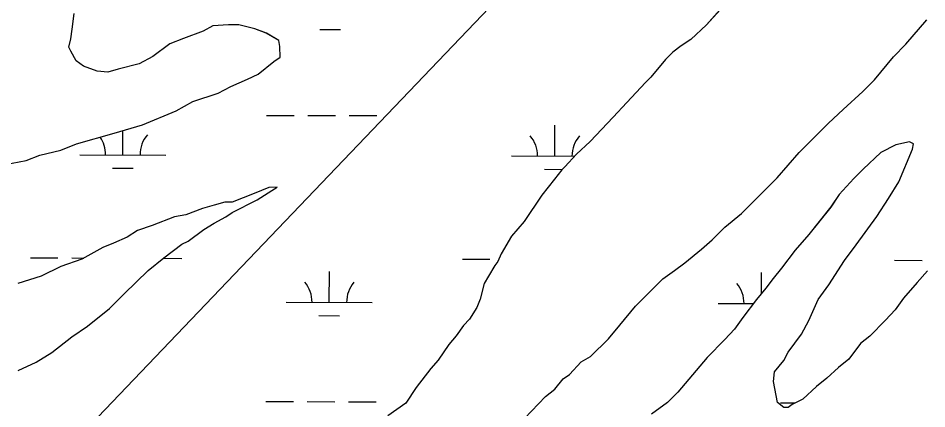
# Model space of a CAD drawing. Extents: x 3161665 to 3199565, y 885729 to 911164.
# Drawn here: x 3166674 to 3167730, y 899743 to 900197 of the extents above; entities that cross this region are included whole.
import ezdxf

# ---------------------------------------------------------------- set-up
doc = ezdxf.new("R2010")
doc.units = 0
for name, color, linetype in [('V-ROAD-CNTR', 7, 'Continuous'), ('V-SITE-VEGE', 7, 'Continuous'), ('V-WETL-SWMP', 7, 'Continuous')]:
    doc.layers.add(name, color=color, linetype=linetype)

msp = doc.modelspace()

# ---------------------------------------------------------------- linework, layer by layer
at = {"layer": 'V-ROAD-CNTR'}
msp.add_lwpolyline([(3168946.2, 902701.5), (3168955.2, 902630.5), (3168961.5, 902535.9), (3168961.5, 902441.4), (3168955.9, 902353.5), (3168941.7, 902266.1), (3168918.1, 902177.7), (3168890.1, 902100.2), (3168863.3, 902033.6), (3168829.6, 901958.4), (3168794.4, 901901.3), (3168736.7, 901818.3), (3168666.2, 901730.6), (3168563.2, 901615.8), (3168462.2, 901514.4), (3168199, 901238.5), (3167670.2, 900679.2), (3166933.6, 899908), (3166499.2, 899454), (3166011.1, 898943.9)], dxfattribs=at)
at = {"layer": 'V-SITE-VEGE'}
for p, q in [((3167489.4, 900206.7), (3167473.5, 900189.5)), ((3166736.5, 900184.2), (3166738.9, 900202.5)), ((3166900, 900188.2), (3166889, 900182.1)), ((3166918.3, 900189.5), (3166900, 900188.2)), ((3166930.5, 900189.5), (3166918.3, 900189.5)), ((3166948.8, 900184.7), (3166930.5, 900189.5)), ((3166962.3, 900179.8), (3166948.8, 900184.7)), ((3167473.5, 900189.5), (3167455.3, 900172.4)), ((3167705.4, 900166.9), (3167729.8, 900195)), ((3166735.3, 900173.2), (3166736.5, 900184.2)), ((3166889, 900182.1), (3166865.9, 900173.5)), ((3166976.9, 900171.3), (3166962.3, 900179.8)), ((3166732.9, 900163.4), (3166735.3, 900173.2)), ((3166735.3, 900158.6), (3166732.9, 900163.4)), ((3166850, 900167.4), (3166830.5, 900152.7)), ((3166865.9, 900173.5), (3166850, 900167.4)), ((3166978.1, 900164), (3166976.9, 900171.3)), ((3166978.2, 900151.8), (3166978.1, 900164)), ((3167444.3, 900165.1), (3167434.6, 900157.7)), ((3167455.3, 900172.4), (3167444.3, 900165.1)), ((3167690.8, 900152.2), (3167705.4, 900166.9)), ((3166741.5, 900147.6), (3166735.3, 900158.6)), ((3167434.6, 900157.7), (3167426, 900149.2)), ((3166750, 900141.5), (3166741.5, 900147.6)), ((3166814.7, 900144.1), (3166790.3, 900137.9)), ((3166830.5, 900152.7), (3166814.7, 900144.1)), ((3166952.6, 900132.2), (3166970.9, 900146.9)), ((3166970.9, 900146.9), (3166978.2, 900151.8)), ((3167426, 900149.2), (3167409, 900128.4)), ((3167668.9, 900125.3), (3167690.8, 900152.2)), ((3166765.9, 900135.4), (3166750, 900141.5)), ((3166778.1, 900134.2), (3166765.9, 900135.4)), ((3166790.3, 900137.9), (3166778.1, 900134.2)), ((3166940.4, 900126.1), (3166952.6, 900132.2)), ((3166920.9, 900117.5), (3166940.4, 900126.1)), ((3167402.9, 900122.3), (3167381, 900099)), ((3167409, 900128.4), (3167402.9, 900122.3)), ((3167655.5, 900111.9), (3167668.9, 900125.3)), ((3166906.3, 900110.1), (3166920.9, 900117.5)), ((3167632.4, 900091.1), (3167655.5, 900111.9)), ((3166857.5, 900089.3), (3166877, 900100.3)), ((3166877, 900100.3), (3166906.3, 900110.1)), ((3167381, 900099), (3167365.2, 900081.9)), ((3167615.3, 900075.2), (3167632.4, 900091.1)), ((3166818.5, 900073.3), (3166857.5, 900089.3)), ((3167365.2, 900081.9), (3167338.4, 900053.8)), ((3166785.6, 900063.5), (3166818.5, 900073.3)), ((3167581.3, 900040.9), (3167615.3, 900075.2)), ((3166741.7, 900051.2), (3166785.6, 900063.5)), ((3166723.4, 900043.8), (3166741.7, 900051.2)), ((3167338.4, 900053.8), (3167322.6, 900039.1)), ((3167693.5, 900049.7), (3167676.4, 900041.1)), ((3167709.4, 900053.4), (3167693.5, 900049.7)), ((3167714.2, 900051), (3167709.4, 900053.4)), ((3167713, 900044.9), (3167714.2, 900051)), ((3166683.1, 900031.5), (3166699, 900037.7)), ((3166699, 900037.7), (3166723.4, 900043.8)), ((3167322.6, 900039.1), (3167309.2, 900024.4)), ((3167555.7, 900011.6), (3167581.3, 900040.9)), ((3167676.4, 900041.1), (3167655.7, 900021.6)), ((3167697.3, 900007), (3167713, 900044.9)), ((3166650.2, 900025.3), (3166683.1, 900031.5)), ((3167305.5, 900020.8), (3167297, 900009.8)), ((3167309.2, 900024.4), (3167305.5, 900020.8)), ((3167655.7, 900021.6), (3167644.8, 900010.6)), ((3167297, 900009.8), (3167282.4, 899991.4)), ((3167514.3, 899970), (3167555.7, 900011.6)), ((3167644.8, 900010.6), (3167627.7, 899992.2)), ((3167685.1, 899987.5), (3167697.3, 900007)), ((3166965.1, 900000.4), (3166948, 899993.1)), ((3166951.7, 899985.8), (3166968.8, 899996.8)), ((3166974.9, 900000.5), (3166965.1, 900000.4)), ((3166968.8, 899996.8), (3166974.9, 900000.5)), ((3166948, 899993.1), (3166922.4, 899983.3)), ((3166922.5, 899971.1), (3166951.7, 899985.8)), ((3167282.4, 899991.4), (3167261.7, 899960.9)), ((3167627.7, 899992.2), (3167618, 899977.6)), ((3167671.7, 899966.7), (3167685.1, 899987.5)), ((3166888.3, 899975.9), (3166868.8, 899968.5)), ((3166901.7, 899979.6), (3166888.3, 899975.9)), ((3166913.9, 899983.2), (3166901.7, 899979.6)), ((3166922.4, 899983.3), (3166913.9, 899983.2)), ((3167618, 899977.6), (3167592.5, 899945.8)), ((3166855.4, 899966), (3166829.8, 899956.2)), ((3166868.8, 899968.5), (3166855.4, 899966)), ((3166901.7, 899958.8), (3166915.2, 899966.2)), ((3166915.2, 899966.2), (3166922.5, 899971.1)), ((3167494.8, 899954.1), (3167514.3, 899970)), ((3167647.4, 899933.7), (3167671.7, 899966.7)), ((3166829.8, 899956.2), (3166812.7, 899950.1)), ((3166889.6, 899951.5), (3166901.7, 899958.8)), ((3167261.7, 899960.9), (3167247.1, 899943.7)), ((3167480.2, 899939.4), (3167494.8, 899954.1)), ((3166800.5, 899942.7), (3166784.7, 899935.4)), ((3166812.7, 899950.1), (3166800.5, 899942.7)), ((3166871.3, 899938), (3166889.6, 899951.5)), ((3167247.1, 899943.7), (3167235, 899923)), ((3167592.5, 899945.8), (3167576.6, 899927.4)), ((3166784.7, 899935.4), (3166772.5, 899930.4)), ((3166843.3, 899918.4), (3166864, 899934.3)), ((3166864, 899934.3), (3166871.3, 899938)), ((3167468, 899928.4), (3167480.2, 899939.4)), ((3167634, 899915.4), (3167647.4, 899933.7)), ((3166772.5, 899930.4), (3166748.1, 899917)), ((3167235, 899923), (3167231.3, 899914.4)), ((3167448.5, 899912.5), (3167468, 899928.4)), ((3167576.6, 899927.4), (3167560.8, 899906.6)), ((3166748.1, 899917), (3166723.7, 899908.4)), ((3166825, 899903.7), (3166843.3, 899918.4)), ((3167231.3, 899914.4), (3167227.7, 899909.5)), ((3167436.4, 899903.9), (3167448.5, 899912.5)), ((3167615.8, 899887.2), (3167634, 899915.4)), ((3166723.7, 899908.4), (3166700.5, 899897.3)), ((3166797, 899876.8), (3166825, 899903.7)), ((3167227.7, 899909.5), (3167220.4, 899897.3)), ((3167423, 899894.1), (3167436.4, 899903.9)), ((3167560.8, 899906.6), (3167551.1, 899894.4)), ((3167730.4, 899903.4), (3167718.3, 899889.9)), ((3166700.5, 899897.3), (3166673.7, 899888.7)), ((3167220.4, 899897.3), (3167215.5, 899888.8)), ((3167391.3, 899862.3), (3167423, 899894.1)), ((3167551.1, 899894.4), (3167542.6, 899883.4)), ((3167718.3, 899889.9), (3167702.5, 899871.6)), ((3167215.5, 899888.8), (3167210.7, 899870.4)), ((3167542.6, 899883.4), (3167531.6, 899870)), ((3167603.6, 899870.1), (3167615.8, 899887.2)), ((3166779.9, 899859.7), (3166797, 899876.8)), ((3167210.7, 899870.4), (3167207, 899860.7)), ((3167531.6, 899870), (3167515.8, 899849.2)), ((3167592.7, 899845.7), (3167603.6, 899870.1)), ((3167702.5, 899871.6), (3167692.7, 899858.1)), ((3166754.4, 899838.9), (3166779.9, 899859.7)), ((3167207, 899860.7), (3167198.5, 899847.2)), ((3167373, 899840.3), (3167391.3, 899862.3)), ((3167692.7, 899858.1), (3167681.8, 899845.9)), ((3167198.5, 899847.2), (3167191.2, 899839.9)), ((3167515.8, 899849.2), (3167506.1, 899835.7)), ((3166736.1, 899826.6), (3166754.4, 899838.9)), ((3167191.2, 899839.9), (3167182.7, 899827.7)), ((3167359.7, 899824.4), (3167373, 899840.3)), ((3167584.2, 899829.8), (3167592.7, 899845.7)), ((3167681.8, 899845.9), (3167663.5, 899827.6)), ((3166712.9, 899808.3), (3166736.1, 899826.6)), ((3167182.7, 899827.7), (3167174.2, 899817.9)), ((3167506.1, 899835.7), (3167495.1, 899823.5)), ((3167568.4, 899809), (3167584.2, 899829.8)), ((3167663.5, 899827.6), (3167652.5, 899819)), ((3167174.2, 899817.9), (3167162, 899799.6)), ((3167339, 899803.6), (3167359.7, 899824.4)), ((3167495.1, 899823.5), (3167474.4, 899802.7)), ((3167652.5, 899819), (3167639.2, 899800.7)), ((3166694.7, 899797.3), (3166712.9, 899808.3)), ((3167563.5, 899799.3), (3167568.4, 899809)), ((3166673.9, 899787.4), (3166694.7, 899797.3)), ((3167162, 899799.6), (3167153.5, 899789.8)), ((3167314.6, 899782.8), (3167328, 899797.5)), ((3167328, 899797.5), (3167339, 899803.6)), ((3167474.4, 899802.7), (3167440.3, 899762.4)), ((3167552.6, 899785.8), (3167563.5, 899799.3)), ((3167639.2, 899800.7), (3167627, 899790.9)), ((3167153.5, 899789.8), (3167136.5, 899767.8)), ((3167551.4, 899774.8), (3167552.6, 899785.8)), ((3167627, 899790.9), (3167613.6, 899778.6)), ((3167297.6, 899765.7), (3167307.3, 899777.9)), ((3167307.3, 899777.9), (3167314.6, 899782.8)), ((3167556.3, 899750.4), (3167551.4, 899774.8)), ((3167613.6, 899778.6), (3167601.4, 899768.8)), ((3167136.5, 899767.8), (3167124.3, 899749.4)), ((3167286.6, 899757.1), (3167297.6, 899765.7)), ((3167440.3, 899762.4), (3167428.2, 899750.1)), ((3167601.4, 899768.8), (3167585.6, 899754.2)), ((3167262.3, 899731.5), (3167286.6, 899757.1)), ((3167585.6, 899754.2), (3167573.4, 899748)), ((3167124.3, 899749.4), (3167103.6, 899734.7)), ((3167428.2, 899750.1), (3167409.9, 899736.7)), ((3167563.6, 899744.3), (3167556.3, 899750.4)), ((3167568.5, 899744.4), (3167563.6, 899744.3)), ((3167573.4, 899748), (3167568.5, 899744.4))]:
    msp.add_line(p, q, dxfattribs=at)
at = {"layer": 'V-WETL-SWMP'}
for p, q in [((3167489.3, 900206.7), (3167473.5, 900189.5)), ((3166736.5, 900184.2), (3166738.9, 900202.5)), ((3166900, 900188.2), (3166889, 900182.1)), ((3166918.3, 900189.5), (3166900, 900188.2)), ((3166930.5, 900189.5), (3166918.3, 900189.5)), ((3166948.8, 900184.7), (3166930.5, 900189.5)), ((3166962.2, 900179.8), (3166948.8, 900184.7)), ((3167473.5, 900189.5), (3167455.3, 900172.4)), ((3167705.4, 900166.9), (3167729.8, 900195)), ((3166735.3, 900173.2), (3166736.5, 900184.2)), ((3166889, 900182.1), (3166865.9, 900173.5)), ((3166976.9, 900171.3), (3166962.2, 900179.8)), ((3167024.3, 900184), (3167048.3, 900183.9)), ((3166732.9, 900163.4), (3166735.3, 900173.2)), ((3166735.3, 900158.6), (3166732.9, 900163.4)), ((3166850, 900167.4), (3166830.5, 900152.7)), ((3166865.9, 900173.5), (3166850, 900167.4)), ((3166978.1, 900164), (3166976.9, 900171.3)), ((3166978.2, 900151.8), (3166978.1, 900164)), ((3167444.3, 900165.1), (3167434.5, 900157.7)), ((3167455.3, 900172.4), (3167444.3, 900165.1)), ((3167690.8, 900152.2), (3167705.4, 900166.9)), ((3166741.5, 900147.6), (3166735.3, 900158.6)), ((3167434.5, 900157.7), (3167426, 900149.2)), ((3166750, 900141.5), (3166741.5, 900147.6)), ((3166814.7, 900144.1), (3166790.3, 900137.9)), ((3166830.5, 900152.7), (3166814.7, 900144.1)), ((3166952.6, 900132.2), (3166970.9, 900146.9)), ((3166970.9, 900146.9), (3166978.2, 900151.8)), ((3167426, 900149.2), (3167409, 900128.4)), ((3167668.9, 900125.3), (3167690.8, 900152.2)), ((3166765.9, 900135.4), (3166750, 900141.5)), ((3166778.1, 900134.2), (3166765.9, 900135.4)), ((3166790.3, 900137.9), (3166778.1, 900134.2)), ((3166940.4, 900126.1), (3166952.6, 900132.2)), ((3166920.9, 900117.5), (3166940.4, 900126.1)), ((3167402.9, 900122.3), (3167381, 900099)), ((3167409, 900128.4), (3167402.9, 900122.3)), ((3167655.5, 900111.9), (3167668.9, 900125.3)), ((3166906.3, 900110.1), (3166920.9, 900117.5)), ((3167632.4, 900091.1), (3167655.5, 900111.9)), ((3166857.5, 900089.3), (3166877, 900100.3)), ((3166877, 900100.3), (3166906.3, 900110.1)), ((3167381, 900099), (3167365.2, 900081.9)), ((3167615.3, 900075.2), (3167632.4, 900091.1)), ((3166818.5, 900073.3), (3166857.5, 900089.3)), ((3166962.6, 900084.1), (3166994.6, 900084.1)), ((3167010.6, 900084), (3167042.6, 900083.9)), ((3167058.6, 900083.9), (3167090.6, 900083.8)), ((3167365.2, 900081.9), (3167338.4, 900053.8)), ((3166785.6, 900063.5), (3166818.5, 900073.3)), ((3167297.3, 900036.8), (3167297.4, 900072.8)), ((3167581.3, 900040.9), (3167615.3, 900075.2)), ((3166741.7, 900051.2), (3166785.6, 900063.5)), ((3166795.4, 900038.2), (3166795.5, 900066.5)), ((3166723.4, 900043.8), (3166741.7, 900051.2)), ((3167338.4, 900053.8), (3167322.6, 900039.1)), ((3167693.5, 900049.7), (3167676.4, 900041.1)), ((3167709.4, 900053.4), (3167693.5, 900049.7)), ((3167714.2, 900051), (3167709.4, 900053.4)), ((3167713, 900044.9), (3167714.2, 900051)), ((3166683.1, 900031.5), (3166699, 900037.7)), ((3166699, 900037.7), (3166723.4, 900043.8)), ((3166745.4, 900038.3), (3166845.4, 900038)), ((3167247.3, 900036.9), (3167320.4, 900036.7)), ((3167322.6, 900039.1), (3167309.2, 900024.4)), ((3167555.7, 900011.6), (3167581.3, 900040.9)), ((3167676.4, 900041.1), (3167655.7, 900021.6)), ((3167697.3, 900007), (3167713, 900044.9)), ((3166650.2, 900025.4), (3166683.1, 900031.5)), ((3166783.4, 900022.8), (3166807.4, 900022.7)), ((3167285.3, 900021.4), (3167306.1, 900021.3)), ((3167305.5, 900020.8), (3167297, 900009.8)), ((3167309.2, 900024.4), (3167305.5, 900020.8)), ((3167655.7, 900021.6), (3167644.8, 900010.6)), ((3167297, 900009.8), (3167282.4, 899991.4)), ((3167514.3, 899970), (3167555.7, 900011.6)), ((3167644.8, 900010.6), (3167627.7, 899992.2)), ((3167685.1, 899987.5), (3167697.3, 900007)), ((3166965.1, 900000.4), (3166948, 899993.1)), ((3166951.7, 899985.8), (3166968.8, 899996.8)), ((3166974.9, 900000.5), (3166965.1, 900000.4)), ((3166968.8, 899996.8), (3166974.9, 900000.5)), ((3166948, 899993.1), (3166922.4, 899983.3)), ((3166922.5, 899971.1), (3166951.7, 899985.8)), ((3167282.4, 899991.4), (3167261.7, 899960.9)), ((3167627.7, 899992.2), (3167618, 899977.5)), ((3167671.7, 899966.7), (3167685.1, 899987.5)), ((3166888.3, 899975.9), (3166868.8, 899968.5)), ((3166901.7, 899979.6), (3166888.3, 899975.9)), ((3166913.9, 899983.2), (3166901.7, 899979.6)), ((3166922.4, 899983.3), (3166913.9, 899983.2)), ((3167618, 899977.5), (3167592.5, 899945.8)), ((3166855.4, 899966), (3166829.8, 899956.2)), ((3166868.8, 899968.5), (3166855.4, 899966)), ((3166901.7, 899958.8), (3166915.1, 899966.2)), ((3166915.1, 899966.2), (3166922.5, 899971.1)), ((3167494.8, 899954.1), (3167514.3, 899970)), ((3167647.4, 899933.7), (3167671.7, 899966.7)), ((3166829.8, 899956.2), (3166812.7, 899950.1)), ((3166889.6, 899951.5), (3166901.7, 899958.8)), ((3167261.7, 899960.9), (3167247.1, 899943.7)), ((3167480.2, 899939.4), (3167494.8, 899954.1)), ((3166800.5, 899942.7), (3166784.6, 899935.4)), ((3166812.7, 899950.1), (3166800.5, 899942.7)), ((3166871.3, 899938), (3166889.6, 899951.5)), ((3167247.1, 899943.7), (3167235, 899923)), ((3167592.5, 899945.8), (3167576.6, 899927.4)), ((3166784.6, 899935.4), (3166772.5, 899930.4)), ((3166843.3, 899918.4), (3166864, 899934.3)), ((3166864, 899934.3), (3166871.3, 899938)), ((3167468, 899928.4), (3167480.2, 899939.4)), ((3167634, 899915.4), (3167647.4, 899933.7)), ((3166772.5, 899930.4), (3166748.1, 899917)), ((3167235, 899923), (3167231.3, 899914.4)), ((3167448.5, 899912.5), (3167468, 899928.4)), ((3167576.6, 899927.4), (3167560.8, 899906.6)), ((3166688.2, 899918.4), (3166720.2, 899918.3)), ((3166748.1, 899917), (3166723.7, 899908.4)), ((3166736.2, 899918.3), (3166750.4, 899918.2)), ((3166825, 899903.7), (3166843.3, 899918.4)), ((3166842.7, 899918), (3166864.2, 899917.9)), ((3167190.1, 899917), (3167222.1, 899916.9)), ((3167231.3, 899914.4), (3167227.7, 899909.5)), ((3167436.4, 899903.9), (3167448.5, 899912.5)), ((3167615.8, 899887.2), (3167634, 899915.4)), ((3167692.1, 899915.6), (3167724.1, 899915.5)), ((3166723.7, 899908.4), (3166700.5, 899897.3)), ((3166797, 899876.8), (3166825, 899903.7)), ((3167035.4, 899866.7), (3167035.5, 899902.7)), ((3167227.7, 899909.5), (3167220.4, 899897.3)), ((3167423, 899894.1), (3167436.4, 899903.9)), ((3167537.4, 899877), (3167537.4, 899901.3)), ((3167560.8, 899906.6), (3167551.1, 899894.4)), ((3167730.4, 899903.4), (3167718.3, 899889.9)), ((3166700.5, 899897.3), (3166673.7, 899888.7)), ((3167220.4, 899897.3), (3167215.5, 899888.8)), ((3167391.3, 899862.3), (3167423, 899894.1)), ((3167551.1, 899894.4), (3167542.6, 899883.4)), ((3167718.3, 899889.9), (3167702.5, 899871.6)), ((3167215.5, 899888.8), (3167210.7, 899870.4)), ((3167542.6, 899883.4), (3167531.6, 899870)), ((3167603.6, 899870.1), (3167615.8, 899887.2)), ((3166779.9, 899859.7), (3166797, 899876.8)), ((3167210.7, 899870.4), (3167207, 899860.7)), ((3167531.6, 899870), (3167515.8, 899849.2)), ((3167592.7, 899845.7), (3167603.6, 899870.1)), ((3167702.5, 899871.6), (3167692.7, 899858.1)), ((3166754.4, 899838.9), (3166779.9, 899859.7)), ((3166985.4, 899866.8), (3167085.4, 899866.6)), ((3167207, 899860.7), (3167198.5, 899847.2)), ((3167373, 899840.3), (3167391.3, 899862.3)), ((3167487.3, 899865.4), (3167528.1, 899865.3)), ((3167692.7, 899858.1), (3167681.8, 899845.9)), ((3167023.4, 899851.3), (3167047.4, 899851.2)), ((3167198.5, 899847.2), (3167191.2, 899839.9)), ((3167515.8, 899849.2), (3167506.1, 899835.7)), ((3166736.1, 899826.6), (3166754.4, 899838.9)), ((3167191.2, 899839.9), (3167182.7, 899827.7)), ((3167359.7, 899824.4), (3167373, 899840.3)), ((3167584.2, 899829.8), (3167592.7, 899845.7)), ((3167681.8, 899845.9), (3167663.5, 899827.6)), ((3166712.9, 899808.3), (3166736.1, 899826.6)), ((3167182.7, 899827.7), (3167174.2, 899817.9)), ((3167506.1, 899835.7), (3167495.1, 899823.5)), ((3167568.4, 899809), (3167584.2, 899829.8)), ((3167663.5, 899827.6), (3167652.5, 899819)), ((3167174.2, 899817.9), (3167162, 899799.6)), ((3167339, 899803.6), (3167359.7, 899824.4)), ((3167495.1, 899823.5), (3167474.4, 899802.7)), ((3167652.5, 899819), (3167639.2, 899800.7)), ((3166694.7, 899797.3), (3166712.9, 899808.3)), ((3167563.5, 899799.3), (3167568.4, 899809)), ((3166673.9, 899787.4), (3166694.7, 899797.3)), ((3167162, 899799.6), (3167153.5, 899789.8)), ((3167314.6, 899782.8), (3167328, 899797.5)), ((3167328, 899797.5), (3167339, 899803.6)), ((3167474.4, 899802.7), (3167440.3, 899762.4)), ((3167552.6, 899785.8), (3167563.5, 899799.3)), ((3167639.2, 899800.7), (3167627, 899790.9)), ((3167153.5, 899789.8), (3167136.5, 899767.8)), ((3167551.4, 899774.8), (3167552.6, 899785.8)), ((3167627, 899790.9), (3167613.6, 899778.6)), ((3167297.6, 899765.7), (3167307.3, 899777.9)), ((3167307.3, 899777.9), (3167314.6, 899782.8)), ((3167556.3, 899750.4), (3167551.4, 899774.8)), ((3167613.6, 899778.6), (3167601.4, 899768.8)), ((3167136.5, 899767.8), (3167124.3, 899749.4)), ((3167286.6, 899757.1), (3167297.6, 899765.7)), ((3167440.3, 899762.4), (3167428.2, 899750.1)), ((3167601.4, 899768.8), (3167585.6, 899754.2)), ((3167262.3, 899731.5), (3167286.6, 899757.1)), ((3167585.6, 899754.2), (3167573.4, 899748)), ((3166961.7, 899751.5), (3166993.7, 899751.4)), ((3167009.7, 899751.3), (3167041.7, 899751.2)), ((3167057.7, 899751.2), (3167089.7, 899751.1)), ((3167124.3, 899749.4), (3167103.6, 899734.7)), ((3167428.2, 899750.1), (3167409.9, 899736.7)), ((3167563.6, 899744.3), (3167556.3, 899750.4)), ((3167559.6, 899749.8), (3167576.8, 899749.8)), ((3167568.5, 899744.4), (3167563.6, 899744.3)), ((3167573.4, 899748), (3167568.5, 899744.4))]:
    msp.add_line(p, q, dxfattribs=at)
for centre, start, end in [((3166740.2, 900038.8), 359.0698, 34.7406), ((3166850.7, 900038.5), 139.0698, 180.6135), ((3167242.1, 900037.4), 359.0698, 40.6135), ((3167352.6, 900037.1), 139.0698, 180.6135), ((3166980.2, 899867.3), 359.0698, 40.6135), ((3167090.7, 899867), 139.0698, 180.6135), ((3167482.1, 899865.9), 359.0698, 40.6135)]:
    msp.add_arc(centre, 35.2, start, end, dxfattribs=at)

doc.saveas('drawing.dxf')
